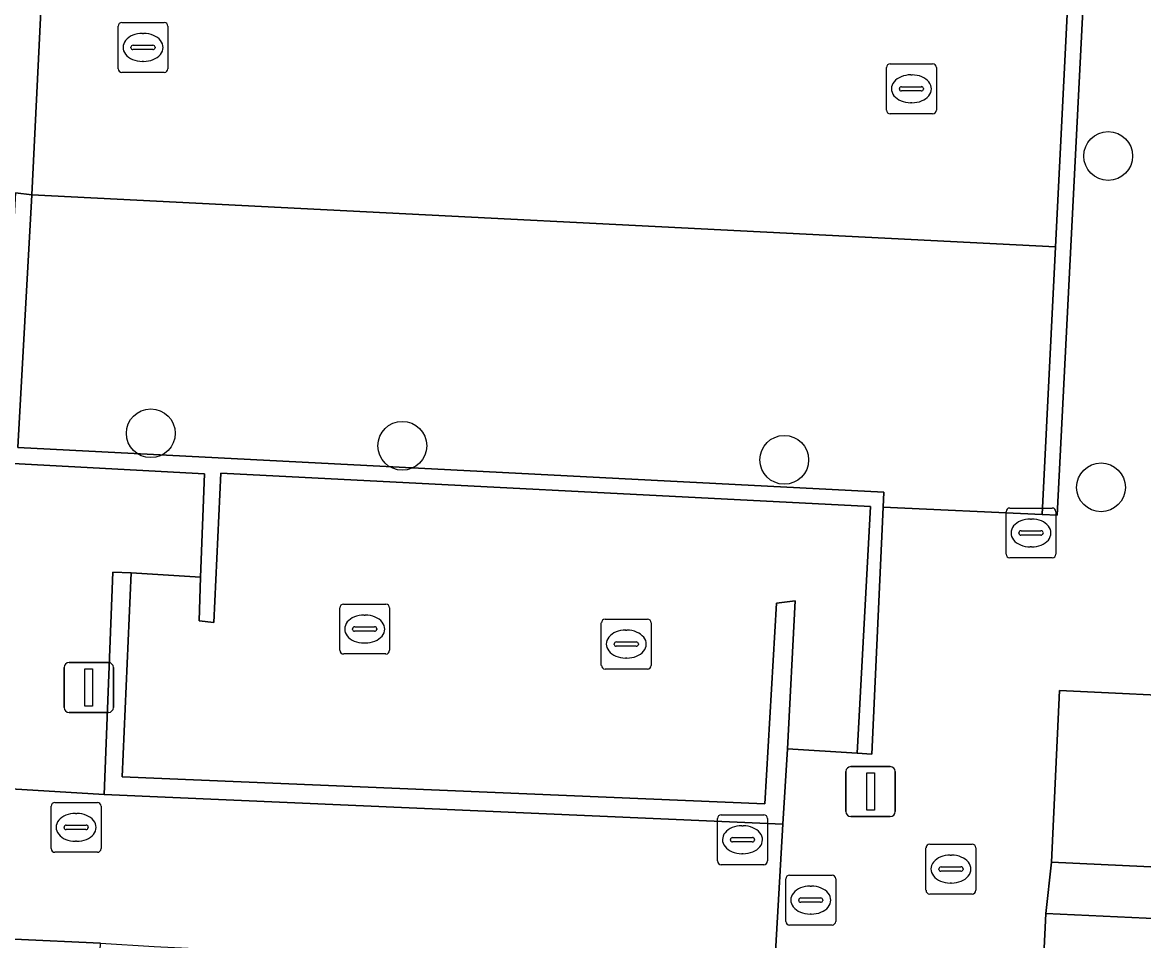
# Model space of a CAD drawing. Extents: x 162989 to 165008, y 383432 to 384338.
# Drawn here: x 164754.48 to 164776.97, y 383817.05 to 383835.46 of the extents above; entities that cross this region are included whole.
import ezdxf

# ---------------------------------------------------------------- set-up
doc = ezdxf.new("R2010")
doc.units = 0
for name, color, linetype in [('IMGEO_Boom', 7, 'Continuous'), ('IMGEO_Brandkraan', 7, 'Continuous'), ('IMGEO_Erf', 7, 'Continuous'), ('IMGEO_Kolk', 7, 'Continuous'), ('IMGEO_Lichtmast', 7, 'Continuous'), ('IMGEO_Muur', 7, 'Continuous'), ('IMGEO_Pand', 7, 'Continuous'), ('IMGEO_Parkeervlak_open', 7, 'Continuous'), ('IMGEO_Rijbaan_lokaal_open', 7, 'Continuous'), ('IMGEO_Rioolput', 7, 'Continuous'), ('IMGEO_Terreindeel_open', 7, 'Continuous'), ('IMGEO_Voetpad_open', 7, 'Continuous')]:
    doc.layers.add(name, color=color, linetype=linetype)

msp = doc.modelspace()

# ---------------------------------------------------------------- linework, layer by layer
at = {"layer": 'IMGEO_Boom'}
for centre in [(164776.257, 383832.781), (164757.059, 383827.223), (164762.102, 383826.972), (164769.761, 383826.69), (164776.113, 383826.138)]:
    msp.add_circle(centre, 0.489, dxfattribs=at)
at = {"layer": 'IMGEO_Brandkraan'}
for p, q in [((164769.792, 383817.438), (164769.792, 383818.29)), ((164769.867, 383818.364), (164770.719, 383818.364)), ((164770.793, 383818.29), (164770.793, 383817.438)), ((164770.28, 383818.144), (164770.305, 383818.144)), ((164770.051, 383817.858), (164770.051, 383817.87)), ((164770.489, 383817.821), (164770.091, 383817.821)), ((164770.094, 383817.907), (164770.492, 383817.907)), ((164770.535, 383817.87), (164770.535, 383817.858)), ((164770.303, 383817.584), (164770.278, 383817.584)), ((164770.719, 383817.364), (164769.867, 383817.364))]:
    msp.add_line(p, q, dxfattribs=at)
for points in [[(164769.792, 383817.438), (164769.792, 383818.29)], [(164769.867, 383818.364), (164770.719, 383818.364)], [(164770.793, 383818.29), (164770.793, 383817.438)], [(164770.719, 383817.364), (164769.867, 383817.364)]]:
    msp.add_lwpolyline(points, dxfattribs=at)
for centre, radius, start, end in [((164769.869, 383818.288), 0.0765, 91.552, 178.448), ((164769.869, 383818.288), 0.0765, 91.552, 178.448), ((164770.717, 383818.288), 0.0765, 1.552, 88.448), ((164770.717, 383818.288), 0.0765, 1.552, 88.448), ((164770.091, 383817.867), 0.0403, 85.8775, 175.7526), ((164770.088, 383817.857), 0.0366, 178.938, 274.7102), ((164770.492, 383817.864), 0.043, 264.8664, 352.4533), ((164770.496, 383817.869), 0.0386, 1.7309, 96.639), ((164769.869, 383817.44), 0.0765, 181.552, 268.448), ((164769.869, 383817.44), 0.0765, 181.552, 268.448), ((164770.717, 383817.44), 0.0765, 271.552, 358.448), ((164770.717, 383817.44), 0.0765, 271.552, 358.448)]:
    msp.add_arc(centre, radius, start, end, dxfattribs=at)
for centre, major_axis, ratio, start_param, end_param in [((164770.279, 383817.864), (-0.387, 0.002), 0.722429, 4.712389, 7.853982), ((164770.304, 383817.864), (-0.39, 0.002), 0.717154, 1.570796, 4.712389)]:
    msp.add_ellipse(centre, major_axis=major_axis, ratio=ratio, start_param=start_param, end_param=end_param, dxfattribs=at)
at = {"layer": 'IMGEO_Erf'}
msp.add_lwpolyline([(164775.005, 383817.594), (164782.192, 383817.259), (164782.295, 383819.467), (164779.016, 383819.62), (164778.962, 383818.447), (164775.118, 383818.626)], close=True, dxfattribs=at)
at = {"layer": 'IMGEO_Kolk'}
for p, q in [((164756.402, 383834.532), (164756.402, 383835.384)), ((164756.477, 383835.458), (164757.329, 383835.458)), ((164757.403, 383835.384), (164757.403, 383834.532)), ((164756.89, 383835.238), (164756.915, 383835.238)), ((164756.661, 383834.952), (164756.661, 383834.964)), ((164757.099, 383834.915), (164756.701, 383834.915)), ((164756.704, 383835.001), (164757.102, 383835.001)), ((164757.145, 383834.964), (164757.145, 383834.952)), ((164756.913, 383834.678), (164756.888, 383834.678)), ((164771.885, 383834.628), (164772.737, 383834.628)), ((164757.329, 383834.458), (164756.477, 383834.458)), ((164771.81, 383833.702), (164771.81, 383834.554)), ((164772.298, 383834.408), (164772.323, 383834.408)), ((164772.811, 383834.554), (164772.811, 383833.702)), ((164772.112, 383834.171), (164772.51, 383834.171)), ((164772.069, 383834.122), (164772.069, 383834.134)), ((164772.507, 383834.085), (164772.109, 383834.085)), ((164772.553, 383834.134), (164772.553, 383834.122)), ((164772.321, 383833.848), (164772.296, 383833.848)), ((164772.737, 383833.628), (164771.885, 383833.628)), ((164774.208, 383824.798), (164774.208, 383825.65)), ((164774.283, 383825.724), (164775.135, 383825.724)), ((164775.209, 383825.65), (164775.209, 383824.798)), ((164774.696, 383825.504), (164774.721, 383825.504)), ((164774.467, 383825.218), (164774.467, 383825.23)), ((164774.905, 383825.181), (164774.507, 383825.181)), ((164774.51, 383825.267), (164774.908, 383825.267)), ((164774.951, 383825.23), (164774.951, 383825.218)), ((164774.719, 383824.944), (164774.694, 383824.944)), ((164775.135, 383824.724), (164774.283, 383824.724)), ((164760.922, 383823.798), (164761.774, 383823.798)), ((164760.847, 383822.872), (164760.847, 383823.724)), ((164761.335, 383823.578), (164761.36, 383823.578)), ((164761.848, 383823.724), (164761.848, 383822.872)), ((164766.093, 383822.57), (164766.093, 383823.422)), ((164766.168, 383823.496), (164767.02, 383823.496)), ((164767.094, 383823.422), (164767.094, 383822.57)), ((164761.106, 383823.292), (164761.106, 383823.304)), ((164761.544, 383823.255), (164761.146, 383823.255)), ((164761.149, 383823.341), (164761.547, 383823.341)), ((164761.59, 383823.304), (164761.59, 383823.292)), ((164766.581, 383823.276), (164766.606, 383823.276)), ((164761.358, 383823.018), (164761.333, 383823.018)), ((164766.352, 383822.99), (164766.352, 383823.002)), ((164766.79, 383822.953), (164766.392, 383822.953)), ((164766.395, 383823.039), (164766.793, 383823.039)), ((164766.836, 383823.002), (164766.836, 383822.99)), ((164761.774, 383822.798), (164760.922, 383822.798)), ((164766.604, 383822.716), (164766.579, 383822.716)), ((164767.02, 383822.496), (164766.168, 383822.496)), ((164768.498, 383819.574), (164769.35, 383819.574)), ((164768.423, 383818.648), (164768.423, 383819.5)), ((164768.911, 383819.354), (164768.936, 383819.354)), ((164769.424, 383819.5), (164769.424, 383818.648)), ((164768.682, 383819.068), (164768.682, 383819.08)), ((164768.725, 383819.117), (164769.123, 383819.117)), ((164769.166, 383819.08), (164769.166, 383819.068)), ((164769.12, 383819.031), (164768.722, 383819.031)), ((164768.934, 383818.794), (164768.909, 383818.794)), ((164769.35, 383818.574), (164768.498, 383818.574))]:
    msp.add_line(p, q, dxfattribs=at)
for points in [[(164756.402, 383834.532), (164756.402, 383835.384)], [(164756.477, 383835.458), (164757.329, 383835.458)], [(164757.403, 383835.384), (164757.403, 383834.532)], [(164771.885, 383834.628), (164772.737, 383834.628)], [(164757.329, 383834.458), (164756.477, 383834.458)], [(164771.81, 383833.702), (164771.81, 383834.554)], [(164772.811, 383834.554), (164772.811, 383833.702)], [(164772.737, 383833.628), (164771.885, 383833.628)], [(164774.208, 383824.798), (164774.208, 383825.65)], [(164774.283, 383825.724), (164775.135, 383825.724)], [(164775.209, 383825.65), (164775.209, 383824.798)], [(164775.135, 383824.724), (164774.283, 383824.724)], [(164760.922, 383823.798), (164761.774, 383823.798)], [(164760.847, 383822.872), (164760.847, 383823.724)], [(164761.848, 383823.724), (164761.848, 383822.872)], [(164766.093, 383822.57), (164766.093, 383823.422)], [(164766.168, 383823.496), (164767.02, 383823.496)], [(164767.094, 383823.422), (164767.094, 383822.57)], [(164761.774, 383822.798), (164760.922, 383822.798)], [(164767.02, 383822.496), (164766.168, 383822.496)], [(164768.498, 383819.574), (164769.35, 383819.574)], [(164768.423, 383818.648), (164768.423, 383819.5)], [(164769.424, 383819.5), (164769.424, 383818.648)], [(164769.35, 383818.574), (164768.498, 383818.574)]]:
    msp.add_lwpolyline(points, dxfattribs=at)
for centre, radius, start, end in [((164756.479, 383835.382), 0.0765, 91.552, 178.448), ((164756.479, 383835.382), 0.0765, 91.552, 178.448), ((164757.327, 383835.382), 0.0765, 1.552, 88.448), ((164757.327, 383835.382), 0.0765, 1.552, 88.448), ((164756.701, 383834.961), 0.0403, 85.8775, 175.7526), ((164756.698, 383834.951), 0.0366, 178.938, 274.7102), ((164757.102, 383834.958), 0.043, 264.8664, 352.4533), ((164757.106, 383834.963), 0.0386, 1.7309, 96.639), ((164771.887, 383834.552), 0.0765, 91.552, 178.448), ((164771.887, 383834.552), 0.0765, 91.552, 178.448), ((164772.735, 383834.552), 0.0765, 1.552, 88.448), ((164772.735, 383834.552), 0.0765, 1.552, 88.448), ((164756.479, 383834.534), 0.0765, 181.552, 268.448), ((164756.479, 383834.534), 0.0765, 181.552, 268.448), ((164757.327, 383834.534), 0.0765, 271.552, 358.448), ((164757.327, 383834.534), 0.0765, 271.552, 358.448), ((164772.109, 383834.131), 0.0403, 85.8775, 175.7526), ((164772.514, 383834.133), 0.0386, 1.7309, 96.639), ((164772.106, 383834.121), 0.0366, 178.938, 274.7102), ((164772.51, 383834.128), 0.043, 264.8664, 352.4533), ((164771.887, 383833.704), 0.0765, 181.552, 268.448), ((164771.887, 383833.704), 0.0765, 181.552, 268.448), ((164772.735, 383833.704), 0.0765, 271.552, 358.448), ((164772.735, 383833.704), 0.0765, 271.552, 358.448), ((164774.285, 383825.648), 0.0765, 91.552, 178.448), ((164774.285, 383825.648), 0.0765, 91.552, 178.448), ((164775.133, 383825.648), 0.0765, 1.552, 88.448), ((164775.133, 383825.648), 0.0765, 1.552, 88.448), ((164774.507, 383825.227), 0.0403, 85.8775, 175.7526), ((164774.504, 383825.217), 0.0366, 178.938, 274.7102), ((164774.908, 383825.224), 0.043, 264.8664, 352.4533), ((164774.912, 383825.229), 0.0386, 1.7309, 96.639), ((164774.285, 383824.8), 0.0765, 181.552, 268.448), ((164774.285, 383824.8), 0.0765, 181.552, 268.448), ((164775.133, 383824.8), 0.0765, 271.552, 358.448), ((164775.133, 383824.8), 0.0765, 271.552, 358.448), ((164760.924, 383823.722), 0.0765, 91.552, 178.448), ((164760.924, 383823.722), 0.0765, 91.552, 178.448), ((164761.772, 383823.722), 0.0765, 1.552, 88.448), ((164761.772, 383823.722), 0.0765, 1.552, 88.448), ((164766.17, 383823.42), 0.0765, 91.552, 178.448), ((164766.17, 383823.42), 0.0765, 91.552, 178.448), ((164767.018, 383823.42), 0.0765, 1.552, 88.448), ((164767.018, 383823.42), 0.0765, 1.552, 88.448), ((164761.146, 383823.301), 0.0403, 85.8775, 175.7526), ((164761.143, 383823.291), 0.0366, 178.938, 274.7102), ((164761.547, 383823.298), 0.043, 264.8664, 352.4533), ((164761.551, 383823.303), 0.0386, 1.7309, 96.639), ((164766.392, 383822.999), 0.0403, 85.8775, 175.7526), ((164766.389, 383822.989), 0.0366, 178.938, 274.7102), ((164766.793, 383822.996), 0.043, 264.8664, 352.4533), ((164766.797, 383823.001), 0.0386, 1.7309, 96.639), ((164760.924, 383822.874), 0.0765, 181.552, 268.448), ((164760.924, 383822.874), 0.0765, 181.552, 268.448), ((164761.772, 383822.874), 0.0765, 271.552, 358.448), ((164761.772, 383822.874), 0.0765, 271.552, 358.448), ((164766.17, 383822.572), 0.0765, 181.552, 268.448), ((164766.17, 383822.572), 0.0765, 181.552, 268.448), ((164767.018, 383822.572), 0.0765, 271.552, 358.448), ((164767.018, 383822.572), 0.0765, 271.552, 358.448), ((164768.5, 383819.498), 0.0765, 91.552, 178.448), ((164768.5, 383819.498), 0.0765, 91.552, 178.448), ((164769.348, 383819.498), 0.0765, 1.552, 88.448), ((164769.348, 383819.498), 0.0765, 1.552, 88.448), ((164768.722, 383819.077), 0.0403, 85.8775, 175.7526), ((164769.127, 383819.079), 0.0386, 1.7309, 96.639), ((164768.719, 383819.067), 0.0366, 178.938, 274.7102), ((164769.123, 383819.074), 0.043, 264.8664, 352.4533), ((164768.5, 383818.65), 0.0765, 181.552, 268.448), ((164768.5, 383818.65), 0.0765, 181.552, 268.448), ((164769.348, 383818.65), 0.0765, 271.552, 358.448), ((164769.348, 383818.65), 0.0765, 271.552, 358.448)]:
    msp.add_arc(centre, radius, start, end, dxfattribs=at)
for centre, major_axis, ratio, start_param, end_param in [((164756.889, 383834.958), (-0.387, 0.002), 0.722429, 4.712389, 7.853982), ((164756.914, 383834.958), (-0.39, 0.002), 0.717154, 1.570796, 4.712389), ((164772.297, 383834.128), (-0.387, 0.002), 0.722429, 4.712389, 7.853982), ((164772.322, 383834.128), (-0.39, 0.002), 0.717154, 1.570796, 4.712389), ((164774.695, 383825.224), (-0.387, 0.002), 0.722429, 4.712389, 7.853982), ((164774.72, 383825.224), (-0.39, 0.002), 0.717154, 1.570796, 4.712389), ((164761.334, 383823.298), (-0.387, 0.002), 0.722429, 4.712389, 7.853982), ((164761.359, 383823.298), (-0.39, 0.002), 0.717154, 1.570796, 4.712389), ((164766.58, 383822.996), (-0.387, 0.002), 0.722429, 4.712389, 7.853982), ((164766.605, 383822.996), (-0.39, 0.002), 0.717154, 1.570796, 4.712389), ((164768.91, 383819.074), (-0.387, 0.002), 0.722429, 4.712389, 7.853982), ((164768.935, 383819.074), (-0.39, 0.002), 0.717154, 1.570796, 4.712389)]:
    msp.add_ellipse(centre, major_axis=major_axis, ratio=ratio, start_param=start_param, end_param=end_param, dxfattribs=at)
at = {"layer": 'IMGEO_Lichtmast'}
for p, q in [((164755.319, 383821.726), (164755.319, 383822.526)), ((164755.319, 383822.526), (164755.319, 383821.726)), ((164755.419, 383822.626), (164756.209, 383822.626)), ((164756.209, 383822.626), (164755.419, 383822.626)), ((164756.309, 383822.526), (164756.309, 383821.726)), ((164756.309, 383821.726), (164756.309, 383822.526)), ((164756.209, 383821.626), (164755.419, 383821.626)), ((164755.419, 383821.626), (164756.209, 383821.626)), ((164770.998, 383819.64), (164770.998, 383820.44)), ((164770.998, 383820.44), (164770.998, 383819.64)), ((164771.098, 383820.54), (164771.888, 383820.54)), ((164771.888, 383820.54), (164771.098, 383820.54)), ((164771.988, 383820.44), (164771.988, 383819.64)), ((164771.988, 383819.64), (164771.988, 383820.44)), ((164771.888, 383819.54), (164771.098, 383819.54)), ((164771.098, 383819.54), (164771.888, 383819.54))]:
    msp.add_line(p, q, dxfattribs=at)
for points in [[(164755.739, 383822.501), (164755.889, 383822.501), (164755.889, 383821.751), (164755.739, 383821.751), (164755.739, 383822.501)], [(164771.418, 383820.415), (164771.568, 383820.415), (164771.568, 383819.665), (164771.418, 383819.665), (164771.418, 383820.415)]]:
    msp.add_lwpolyline(points, dxfattribs=at)
for centre, start, end in [((164755.419, 383822.526), 90, 180), ((164755.419, 383822.526), 90, 180), ((164756.209, 383822.526), 0, 90), ((164756.209, 383822.526), 360, 90), ((164755.419, 383821.726), 180, 270), ((164755.419, 383821.726), 180, 270), ((164756.209, 383821.726), 270, 0), ((164756.209, 383821.726), 270, 0), ((164771.098, 383820.44), 90, 180), ((164771.098, 383820.44), 90, 180), ((164771.888, 383820.44), 0, 90), ((164771.888, 383820.44), 360, 90), ((164771.098, 383819.64), 180, 270), ((164771.098, 383819.64), 180, 270), ((164771.888, 383819.64), 270, 0), ((164771.888, 383819.64), 270, 0)]:
    msp.add_arc(centre, 0.1, start, end, dxfattribs=at)
at = {"layer": 'IMGEO_Muur'}
for points in [[(164775.755, 383835.83), (164775.446, 383835.885), (164775.201, 383830.957), (164774.935, 383825.594), (164775.232, 383825.58)], [(164771.742, 383825.74), (164771.756, 383826.045), (164754.391, 383826.936), (164754.675, 383832.001), (164754.346, 383832.046), (164754.047, 383826.63), (164758.135, 383826.41), (164758.054, 383824.34), (164758.032, 383823.461), (164758.321, 383823.427), (164758.465, 383826.425), (164771.488, 383825.752), (164771.225, 383820.81), (164771.516, 383820.792)], [(164769.827, 383820.896), (164769.98, 383823.865), (164769.609, 383823.82), (164769.37, 383819.793), (164756.485, 383820.335), (164756.665, 383824.423), (164756.296, 383824.437), (164756.121, 383819.979), (164769.734, 383819.388)]]:
    msp.add_lwpolyline(points, close=True, dxfattribs=at)
at = {"layer": 'IMGEO_Pand'}
for points in [[(164792.225, 383823.34), (164785.732, 383823.64), (164785.739, 383823.812), (164782.601, 383823.958), (164782.497, 383821.729), (164778.364, 383821.921), (164775.278, 383822.065), (164775.118, 383818.626), (164778.962, 383818.447), (164779.016, 383819.62), (164782.295, 383819.467), (164782.192, 383817.259), (164785.491, 383817.106), (164785.593, 383819.309), (164792.023, 383819.005)], [(164781.968, 383812.727), (164785.28, 383812.569), (164785.386, 383814.85), (164791.815, 383814.55), (164792.023, 383819.005), (164785.593, 383819.309), (164785.491, 383817.106), (164782.192, 383817.259), (164775.005, 383817.594), (164774.849, 383814.253), (164778.816, 383814.068), (164778.867, 383815.157), (164782.074, 383815.007)], [(164750.609, 383803.433), (164752.648, 383803.335), (164752.496, 383800.175), (164757.312, 383799.943), (164757.632, 383806.585), (164755.558, 383806.685), (164755.709, 383809.864), (164756.052, 383816.999), (164752.582, 383817.164), (164752.391, 383813.231), (164753.362, 383813.184), (164753.209, 383809.987), (164750.93, 383810.096)]]:
    msp.add_lwpolyline(points, close=True, dxfattribs=at)
at = {"layer": 'IMGEO_Parkeervlak_open'}
msp.add_lwpolyline([(164774.935, 383825.594), (164775.201, 383830.957), (164754.675, 383832.001), (164754.391, 383826.936), (164771.756, 383826.045), (164771.742, 383825.74)], close=True, dxfattribs=at)
at = {"layer": 'IMGEO_Rijbaan_lokaal_open'}
msp.add_lwpolyline([(164756.697, 383873.337), (164754.675, 383832.001), (164775.201, 383830.957), (164775.446, 383835.885), (164775.755, 383835.83), (164775.789, 383836.816), (164759.666, 383837.568), (164759.308, 383837.694), (164759.776, 383847.967), (164760.124, 383847.832), (164776.145, 383847.084), (164776.389, 383854.13), (164773.38, 383854.27), (164770.372, 383854.411), (164767.364, 383854.551), (164764.356, 383854.692), (164761.347, 383854.832), (164761.631, 383860.903), (164761.745, 383863.086), (164761.913, 383866.789), (164762.365, 383876.026)], dxfattribs=at)
at = {"layer": 'IMGEO_Rioolput'}
for p, q in [((164755.061, 383818.896), (164755.061, 383819.748)), ((164755.136, 383819.822), (164755.988, 383819.822)), ((164756.062, 383819.748), (164756.062, 383818.896)), ((164755.549, 383819.602), (164755.574, 383819.602)), ((164755.32, 383819.316), (164755.32, 383819.328)), ((164755.363, 383819.365), (164755.761, 383819.365)), ((164755.804, 383819.328), (164755.804, 383819.316)), ((164755.758, 383819.279), (164755.36, 383819.279)), ((164755.572, 383819.042), (164755.547, 383819.042)), ((164772.603, 383818.06), (164772.603, 383818.912)), ((164772.678, 383818.986), (164773.53, 383818.986)), ((164773.604, 383818.912), (164773.604, 383818.06)), ((164755.988, 383818.822), (164755.136, 383818.822)), ((164773.091, 383818.766), (164773.116, 383818.766)), ((164772.862, 383818.48), (164772.862, 383818.492)), ((164773.3, 383818.443), (164772.902, 383818.443)), ((164772.905, 383818.529), (164773.303, 383818.529)), ((164773.346, 383818.492), (164773.346, 383818.48)), ((164773.114, 383818.206), (164773.089, 383818.206)), ((164773.53, 383817.986), (164772.678, 383817.986))]:
    msp.add_line(p, q, dxfattribs=at)
for points in [[(164755.061, 383818.896), (164755.061, 383819.748)], [(164755.136, 383819.822), (164755.988, 383819.822)], [(164756.062, 383819.748), (164756.062, 383818.896)], [(164772.603, 383818.06), (164772.603, 383818.912)], [(164772.678, 383818.986), (164773.53, 383818.986)], [(164773.604, 383818.912), (164773.604, 383818.06)], [(164755.988, 383818.822), (164755.136, 383818.822)], [(164773.53, 383817.986), (164772.678, 383817.986)]]:
    msp.add_lwpolyline(points, dxfattribs=at)
for centre, radius, start, end in [((164755.138, 383819.746), 0.0765, 91.552, 178.448), ((164755.138, 383819.746), 0.0765, 91.552, 178.448), ((164755.986, 383819.746), 0.0765, 1.552, 88.448), ((164755.986, 383819.746), 0.0765, 1.552, 88.448), ((164755.36, 383819.325), 0.0403, 85.8775, 175.7526), ((164755.357, 383819.315), 0.0366, 178.938, 274.7102), ((164755.761, 383819.322), 0.043, 264.8664, 352.4533), ((164755.765, 383819.327), 0.0386, 1.7309, 96.639), ((164755.138, 383818.898), 0.0765, 181.552, 268.448), ((164755.138, 383818.898), 0.0765, 181.552, 268.448), ((164755.986, 383818.898), 0.0765, 271.552, 358.448), ((164755.986, 383818.898), 0.0765, 271.552, 358.448), ((164772.68, 383818.91), 0.0765, 91.552, 178.448), ((164772.68, 383818.91), 0.0765, 91.552, 178.448), ((164773.528, 383818.91), 0.0765, 1.552, 88.448), ((164773.528, 383818.91), 0.0765, 1.552, 88.448), ((164772.902, 383818.489), 0.0403, 85.8775, 175.7526), ((164772.899, 383818.479), 0.0366, 178.938, 274.7102), ((164773.303, 383818.486), 0.043, 264.8664, 352.4533), ((164773.307, 383818.491), 0.0386, 1.7309, 96.639), ((164772.68, 383818.062), 0.0765, 181.552, 268.448), ((164772.68, 383818.062), 0.0765, 181.552, 268.448), ((164773.528, 383818.062), 0.0765, 271.552, 358.448), ((164773.528, 383818.062), 0.0765, 271.552, 358.448)]:
    msp.add_arc(centre, radius, start, end, dxfattribs=at)
for centre, major_axis, ratio, start_param, end_param in [((164755.548, 383819.322), (-0.387, 0.002), 0.722429, 4.712389, 7.853982), ((164755.573, 383819.322), (-0.39, 0.002), 0.717154, 1.570796, 4.712389), ((164773.09, 383818.486), (-0.387, 0.002), 0.722429, 4.712389, 7.853982), ((164773.115, 383818.486), (-0.39, 0.002), 0.717154, 1.570796, 4.712389)]:
    msp.add_ellipse(centre, major_axis=major_axis, ratio=ratio, start_param=start_param, end_param=end_param, dxfattribs=at)
at = {"layer": 'IMGEO_Terreindeel_open'}
msp.add_lwpolyline([(164769.827, 383820.896), (164771.225, 383820.81), (164771.488, 383825.752), (164758.465, 383826.425), (164758.321, 383823.427), (164758.032, 383823.461), (164758.054, 383824.34), (164756.665, 383824.423), (164756.485, 383820.335), (164769.37, 383819.793), (164769.609, 383823.82), (164769.98, 383823.865)], close=True, dxfattribs=at)
at = {"layer": 'IMGEO_Voetpad_open'}
msp.add_lwpolyline([(164756.697, 383873.337), (164756.398, 383873.345), (164755.161, 383873.275), (164754.778, 383865.493), (164753.199, 383865.566), (164752.901, 383859.202), (164752.537, 383849.796), (164752.366, 383845.824), (164751.993, 383838.169), (164751.845, 383834.713), (164751.773, 383833.627), (164751.625, 383830.183), (164751.565, 383829.12), (164751.415, 383825.634), (164751.155, 383820.282), (164756.121, 383819.979), (164756.296, 383824.437), (164756.665, 383824.423), (164758.054, 383824.34), (164758.135, 383826.41), (164754.047, 383826.63), (164754.346, 383832.046), (164754.675, 383832.001)], close=True, dxfattribs=at)
for points in [[(164773.68, 383793.599), (164774.849, 383814.253), (164775.005, 383817.594), (164775.118, 383818.626), (164775.278, 383822.065), (164778.364, 383821.921), (164778.532, 383825.418), (164778.689, 383828.792), (164778.754, 383829.964), (164778.908, 383833.264), (164778.988, 383834.473), (164779.143, 383837.79)], [(164775.755, 383835.83), (164775.232, 383825.58), (164774.935, 383825.594), (164771.742, 383825.74), (164771.516, 383820.792), (164771.225, 383820.81), (164769.827, 383820.896), (164769.734, 383819.388), (164769.561, 383816.362), (164769.22, 383809.287), (164769.4, 383809.278), (164769.243, 383806.023), (164771.38, 383805.92), (164771.061, 383799.282), (164770.804, 383793.815)], [(164752.582, 383817.164), (164756.052, 383816.999), (164757.127, 383816.931), (164760.538, 383816.767), (164761.602, 383816.738), (164765.028, 383816.573), (164766.173, 383816.525), (164769.561, 383816.362), (164769.734, 383819.388), (164756.121, 383819.979), (164751.155, 383820.282)]]:
    msp.add_lwpolyline(points, dxfattribs=at)

doc.saveas('drawing.dxf')
